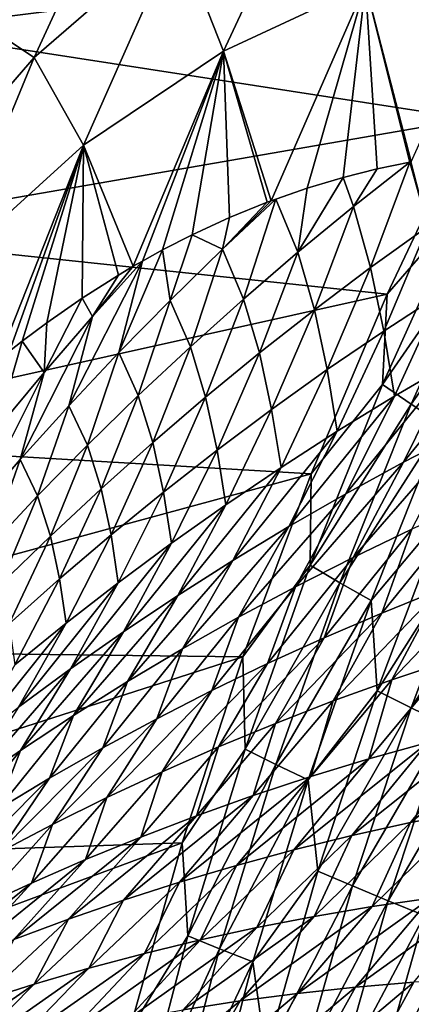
# Model space of a CAD drawing. Header units: metres. Extents: x -46 to 104, y -30 to 30.
# Tile 599 of 656: x 73.95 to 75.22, y 5.75 to 8.96. Entities that reach past the tile are written whole.
import ezdxf

# ---------------------------------------------------------------- set-up
doc = ezdxf.new("R2010")
doc.units = ezdxf.units.M
doc.layers.add('solid_26_000_502_XXX', color=7, linetype='CONTINUOUS')

msp = doc.modelspace()

# ---------------------------------------------------------------- linework, layer by layer
at = {"layer": 'solid_26_000_502_XXX'}
for points in [[(73.547386, 8.922726, 289.84021), (76.023285, 9.733892, 288.232178), (75.708252, 9.192085, 288.351166)], [(73.547386, 8.922726, 289.84021), (73.851883, 9.57014, 289.749359), (76.023285, 9.733892, 288.232178)], [(74.462181, 9.237259, 292.855774), (74.612961, 8.854437, 293.730927), (74.933479, 9.543125, 293.636719)], [(74.933479, 9.543125, 293.636719), (74.612961, 8.854437, 293.730927), (75.074898, 9.070049, 294.513763)], [(73.809311, 8.95749, 291.198792), (73.996605, 8.833595, 292.066589), (74.308266, 9.510633, 291.97641)], [(74.308266, 9.510633, 291.97641), (73.996605, 8.833595, 292.066589), (74.462181, 9.237259, 292.855774)], [(73.996605, 8.833595, 292.066589), (74.157341, 8.547894, 292.93869), (74.462181, 9.237259, 292.855774)], [(74.462181, 9.237259, 292.855774), (74.157341, 8.547894, 292.93869), (74.612961, 8.854437, 293.730927)], [(73.547386, 8.922726, 289.84021), (75.708252, 9.192085, 288.351166), (75.415215, 8.634367, 288.451355)], [(75.074898, 9.070049, 294.513763), (75.223396, 8.493997, 295.37619), (75.539848, 9.197896, 295.288025)], [(74.612961, 8.854437, 293.730927), (74.767921, 8.367079, 294.595428), (75.074898, 9.070049, 294.513763)], [(75.074898, 9.070049, 294.513763), (74.767921, 8.367079, 294.595428), (74.884689, 8.407873, 294.797607)], [(75.074898, 9.070049, 294.513763), (74.884689, 8.407873, 294.797607), (75.002274, 8.443099, 294.999756)], [(75.074898, 9.070049, 294.513763), (75.002274, 8.443099, 294.999756), (75.112518, 8.470968, 295.188019)], [(75.074898, 9.070049, 294.513763), (75.218842, 8.493148, 295.3685), (75.223396, 8.493997, 295.37619)], [(75.074898, 9.070049, 294.513763), (75.112518, 8.470968, 295.188019), (75.218842, 8.493148, 295.3685)], [(73.809311, 8.95749, 291.198792), (73.528236, 8.291254, 291.269257), (73.996605, 8.833595, 292.066589)], [(73.268463, 8.261752, 289.910156), (73.547386, 8.922726, 289.84021), (75.415215, 8.634367, 288.451355)], [(74.157341, 8.547894, 292.93869), (74.319031, 8.153461, 293.803223), (74.612961, 8.854437, 293.730927)], [(74.612961, 8.854437, 293.730927), (74.319031, 8.153461, 293.803223), (74.348709, 8.170498, 293.856415)], [(74.612961, 8.854437, 293.730927), (74.348709, 8.170498, 293.856415), (74.414192, 8.206582, 293.973328)], [(74.612961, 8.854437, 293.730927), (74.414192, 8.206582, 293.973328), (74.510101, 8.255785, 294.143494)], [(74.612961, 8.854437, 293.730927), (74.510101, 8.255785, 294.143494), (74.631615, 8.311955, 294.357483)], [(74.612961, 8.854437, 293.730927), (74.754204, 8.361894, 294.571564), (74.767921, 8.367079, 294.595428)], [(74.612961, 8.854437, 293.730927), (74.631615, 8.311955, 294.357483), (74.754204, 8.361894, 294.571564)], [(73.528236, 8.291254, 291.269257), (73.710968, 8.14272, 292.135498), (73.996605, 8.833595, 292.066589)], [(73.996605, 8.833595, 292.066589), (73.710968, 8.14272, 292.135498), (74.157341, 8.547894, 292.93869)], [(73.268463, 8.261752, 289.910156), (75.415215, 8.634367, 288.451355), (75.144958, 8.062232, 288.532471)], [(75.389809, 8.344909, 288.419403), (75.144958, 8.062232, 288.532471), (75.415215, 8.634367, 288.451355)], [(73.710968, 8.14272, 292.135498), (73.879227, 7.847451, 292.998901), (74.157341, 8.547894, 292.93869)], [(74.157341, 8.547894, 292.93869), (73.879227, 7.847451, 292.998901), (73.915939, 7.877039, 293.067322)], [(74.157341, 8.547894, 292.93869), (73.915939, 7.877039, 293.067322), (73.957726, 7.909778, 293.144897)], [(74.157341, 8.547894, 292.93869), (73.957726, 7.909778, 293.144897), (74.037346, 7.969442, 293.29184)], [(74.157341, 8.547894, 292.93869), (74.037346, 7.969442, 293.29184), (74.153061, 8.050011, 293.503418)], [(74.157341, 8.547894, 292.93869), (74.153061, 8.050011, 293.503418), (74.2705, 8.124661, 293.715973)], [(74.157341, 8.547894, 292.93869), (74.2705, 8.124661, 293.715973), (74.319031, 8.153461, 293.803223)], [(75.034966, 8.347873, 295.154694), (75.112518, 8.470968, 295.188019), (75.002274, 8.443099, 294.999756)], [(75.034966, 8.347873, 295.154694), (75.218842, 8.493148, 295.3685), (75.112518, 8.470968, 295.188019)], [(75.034966, 8.347873, 295.154694), (75.091217, 8.149392, 295.463409), (75.218842, 8.493148, 295.3685)], [(75.277, 8.282956, 295.672516), (75.218842, 8.493148, 295.3685), (75.091217, 8.149392, 295.463409)], [(75.277, 8.282956, 295.672516), (75.223396, 8.493997, 295.37619), (75.218842, 8.493148, 295.3685)], [(74.854637, 8.199024, 294.945282), (75.002274, 8.443099, 294.999756), (74.884689, 8.407873, 294.797607)], [(75.034966, 8.347873, 295.154694), (75.002274, 8.443099, 294.999756), (74.854637, 8.199024, 294.945282)], [(74.767921, 8.367079, 294.595428), (74.782799, 8.372609, 294.621277), (74.884689, 8.407873, 294.797607)], [(74.854637, 8.199024, 294.945282), (74.884689, 8.407873, 294.797607), (74.782799, 8.372609, 294.621277)], [(74.60881, 8.208895, 294.412323), (74.782799, 8.372609, 294.621277), (74.767921, 8.367079, 294.595428)], [(74.60881, 8.208895, 294.412323), (74.677887, 8.0467, 294.740143), (74.782799, 8.372609, 294.621277)], [(74.854637, 8.199024, 294.945282), (74.782799, 8.372609, 294.621277), (74.677887, 8.0467, 294.740143)], [(74.60881, 8.208895, 294.412323), (74.767921, 8.367079, 294.595428), (74.754204, 8.361894, 294.571564)], [(74.60881, 8.208895, 294.412323), (74.754204, 8.361894, 294.571564), (74.631615, 8.311955, 294.357483)], [(75.034966, 8.347873, 295.154694), (74.854637, 8.199024, 294.945282), (74.908813, 8.012075, 295.258514)], [(75.034966, 8.347873, 295.154694), (74.908813, 8.012075, 295.258514), (75.091217, 8.149392, 295.463409)], [(75.129936, 7.768457, 288.492279), (75.144958, 8.062232, 288.532471), (75.389809, 8.344909, 288.419403)], [(75.129936, 7.768457, 288.492279), (75.389809, 8.344909, 288.419403), (75.478989, 8.273218, 288.361511)], [(74.60881, 8.208895, 294.412323), (74.631615, 8.311955, 294.357483), (74.510101, 8.255785, 294.143494)], [(75.277, 8.282956, 295.672516), (75.091217, 8.149392, 295.463409), (75.134445, 7.942625, 295.767273)], [(75.277, 8.282956, 295.672516), (75.134445, 7.942625, 295.767273), (75.32196, 8.06461, 295.971649)], [(73.015465, 7.588004, 289.959137), (73.268463, 8.261752, 289.910156), (75.144958, 8.062232, 288.532471)], [(74.438622, 8.04208, 294.207611), (74.510101, 8.255785, 294.143494), (74.414192, 8.206582, 293.973328)], [(74.60881, 8.208895, 294.412323), (74.510101, 8.255785, 294.143494), (74.438622, 8.04208, 294.207611)], [(75.129936, 7.768457, 288.492279), (75.478989, 8.273218, 288.361511), (75.223167, 7.703955, 288.432892)], [(75.223167, 7.703955, 288.432892), (75.478989, 8.273218, 288.361511), (75.573112, 8.200845, 288.313141)], [(74.272255, 7.872192, 294.007019), (74.414192, 8.206582, 293.973328), (74.348709, 8.170498, 293.856415)], [(74.438622, 8.04208, 294.207611), (74.414192, 8.206582, 293.973328), (74.272255, 7.872192, 294.007019)], [(74.60881, 8.208895, 294.412323), (74.438622, 8.04208, 294.207611), (74.504784, 7.891053, 294.539093)], [(74.60881, 8.208895, 294.412323), (74.504784, 7.891053, 294.539093), (74.677887, 8.0467, 294.740143)], [(74.854637, 8.199024, 294.945282), (74.677887, 8.0467, 294.740143), (74.729858, 7.871181, 295.057617)], [(74.854637, 8.199024, 294.945282), (74.729858, 7.871181, 295.057617), (74.908813, 8.012075, 295.258514)], [(75.223167, 7.703955, 288.432892), (75.573112, 8.200845, 288.313141), (75.321297, 7.638671, 288.383026)], [(74.272255, 7.872192, 294.007019), (74.348709, 8.170498, 293.856415), (74.109764, 7.699331, 293.810333)], [(74.186646, 7.990086, 293.653778), (74.109764, 7.699331, 293.810333), (74.348709, 8.170498, 293.856415)], [(74.186646, 7.990086, 293.653778), (74.348709, 8.170498, 293.856415), (74.319031, 8.153461, 293.803223)], [(74.186646, 7.990086, 293.653778), (74.319031, 8.153461, 293.803223), (74.2705, 8.124661, 293.715973)], [(75.091217, 8.149392, 295.463409), (74.908813, 8.012075, 295.258514), (74.950172, 7.816793, 295.566864)], [(75.091217, 8.149392, 295.463409), (74.950172, 7.816793, 295.566864), (75.134445, 7.942625, 295.767273)], [(74.186646, 7.990086, 293.653778), (74.2705, 8.124661, 293.715973), (74.153061, 8.050011, 293.503418)], [(73.015465, 7.588004, 289.959137), (75.144958, 8.062232, 288.532471), (74.898201, 7.477211, 288.594299)], [(75.129936, 7.768457, 288.492279), (74.898201, 7.477211, 288.594299), (75.144958, 8.062232, 288.532471)], [(75.32196, 8.06461, 295.971649), (75.134445, 7.942625, 295.767273), (75.168961, 7.730766, 296.070892)], [(75.32196, 8.06461, 295.971649), (75.168961, 7.730766, 296.070892), (75.358276, 7.841241, 296.270813)], [(74.028595, 7.807111, 293.455048), (74.153061, 8.050011, 293.503418), (74.037346, 7.969442, 293.29184)], [(74.186646, 7.990086, 293.653778), (74.153061, 8.050011, 293.503418), (74.028595, 7.807111, 293.455048)], [(74.438622, 8.04208, 294.207611), (74.272255, 7.872192, 294.007019), (74.335365, 7.732208, 294.341949)], [(74.438622, 8.04208, 294.207611), (74.335365, 7.732208, 294.341949), (74.504784, 7.891053, 294.539093)], [(74.677887, 8.0467, 294.740143), (74.504784, 7.891053, 294.539093), (74.554398, 7.726858, 294.860626)], [(74.677887, 8.0467, 294.740143), (74.554398, 7.726858, 294.860626), (74.729858, 7.871181, 295.057617)], [(74.186646, 7.990086, 293.653778), (73.95118, 7.523567, 293.61734), (74.109764, 7.699331, 293.810333)], [(74.186646, 7.990086, 293.653778), (74.028595, 7.807111, 293.455048), (73.95118, 7.523567, 293.61734)], [(74.908813, 8.012075, 295.258514), (74.729858, 7.871181, 295.057617), (74.769196, 7.68729, 295.370239)], [(74.908813, 8.012075, 295.258514), (74.769196, 7.68729, 295.370239), (74.950172, 7.816793, 295.566864)], [(74.028595, 7.807111, 293.455048), (74.037346, 7.969442, 293.29184), (73.957726, 7.909778, 293.144897)], [(75.134445, 7.942625, 295.767273), (74.950172, 7.816793, 295.566864), (74.98275, 7.616348, 295.874634)], [(75.134445, 7.942625, 295.767273), (74.98275, 7.616348, 295.874634), (75.168961, 7.730766, 296.070892)], [(75.550621, 7.947593, 296.474579), (75.198593, 7.515559, 296.377716), (75.389938, 7.614546, 296.573669)], [(75.550621, 7.947593, 296.474579), (75.358276, 7.841241, 296.270813), (75.198593, 7.515559, 296.377716)], [(73.874565, 7.621391, 293.260162), (73.957726, 7.909778, 293.144897), (73.915939, 7.877039, 293.067322)], [(74.028595, 7.807111, 293.455048), (73.957726, 7.909778, 293.144897), (73.874565, 7.621391, 293.260162)], [(74.504784, 7.891053, 294.539093), (74.335365, 7.732208, 294.341949), (74.382484, 7.579235, 294.667328)], [(74.504784, 7.891053, 294.539093), (74.382484, 7.579235, 294.667328), (74.554398, 7.726858, 294.860626)], [(74.272255, 7.872192, 294.007019), (74.109764, 7.699331, 293.810333), (74.169685, 7.570266, 294.148529)], [(74.272255, 7.872192, 294.007019), (74.169685, 7.570266, 294.148529), (74.335365, 7.732208, 294.341949)], [(74.729858, 7.871181, 295.057617), (74.554398, 7.726858, 294.860626), (74.591568, 7.554264, 295.177216)], [(74.729858, 7.871181, 295.057617), (74.591568, 7.554264, 295.177216), (74.769196, 7.68729, 295.370239)], [(75.358276, 7.841241, 296.270813), (75.010208, 7.41253, 296.185211), (75.198593, 7.515559, 296.377716)], [(75.358276, 7.841241, 296.270813), (75.168961, 7.730766, 296.070892), (75.010208, 7.41253, 296.185211)], [(74.028595, 7.807111, 293.455048), (73.796562, 7.344945, 293.427948), (73.95118, 7.523567, 293.61734)], [(74.028595, 7.807111, 293.455048), (73.874565, 7.621391, 293.260162), (73.796562, 7.344945, 293.427948)], [(74.950172, 7.816793, 295.566864), (74.769196, 7.68729, 295.370239), (74.799706, 7.498159, 295.681976)], [(74.950172, 7.816793, 295.566864), (74.799706, 7.498159, 295.681976), (74.98275, 7.616348, 295.874634)], [(74.89399, 7.179712, 288.545685), (74.898201, 7.477211, 288.594299), (75.129936, 7.768457, 288.492279)], [(74.89399, 7.179712, 288.545685), (75.129936, 7.768457, 288.492279), (75.223167, 7.703955, 288.432892)], [(74.335365, 7.732208, 294.341949), (74.169685, 7.570266, 294.148529), (74.214165, 7.428411, 294.477539)], [(74.335365, 7.732208, 294.341949), (74.214165, 7.428411, 294.477539), (74.382484, 7.579235, 294.667328)], [(75.168961, 7.730766, 296.070892), (74.824844, 7.30562, 295.996033), (75.010208, 7.41253, 296.185211)], [(75.168961, 7.730766, 296.070892), (74.98275, 7.616348, 295.874634), (74.824844, 7.30562, 295.996033)], [(74.109764, 7.699331, 293.810333), (73.95118, 7.523567, 293.61734), (74.007797, 7.405304, 293.958679)], [(74.109764, 7.699331, 293.810333), (74.007797, 7.405304, 293.958679), (74.169685, 7.570266, 294.148529)], [(74.554398, 7.726858, 294.860626), (74.382484, 7.579235, 294.667328), (74.417358, 7.41784, 294.987732)], [(74.554398, 7.726858, 294.860626), (74.417358, 7.41784, 294.987732), (74.591568, 7.554264, 295.177216)], [(74.89399, 7.179712, 288.545685), (75.223167, 7.703955, 288.432892), (74.990921, 7.122637, 288.485107)], [(74.990921, 7.122637, 288.485107), (75.223167, 7.703955, 288.432892), (75.321297, 7.638671, 288.383026)], [(74.769196, 7.68729, 295.370239), (74.591568, 7.554264, 295.177216), (74.619873, 7.376348, 295.492706)], [(74.769196, 7.68729, 295.370239), (74.619873, 7.376348, 295.492706), (74.799706, 7.498159, 295.681976)], [(74.990921, 7.122637, 288.485107), (75.321297, 7.638671, 288.383026), (75.09269, 7.064675, 288.434082)], [(75.09269, 7.064675, 288.434082), (75.321297, 7.638671, 288.383026), (75.330811, 7.347661, 288.365234)], [(74.98275, 7.616348, 295.874634), (74.642578, 7.194975, 295.810059), (74.824844, 7.30562, 295.996033)], [(74.98275, 7.616348, 295.874634), (74.799706, 7.498159, 295.681976), (74.642578, 7.194975, 295.810059)], [(75.389938, 7.614546, 296.573669), (75.034271, 7.205227, 296.499634), (75.225098, 7.296804, 296.688812)], [(75.389938, 7.614546, 296.573669), (75.198593, 7.515559, 296.377716), (75.034271, 7.205227, 296.499634)], [(72.789291, 6.903842, 289.986938), (73.015465, 7.588004, 289.959137), (74.898201, 7.477211, 288.594299)], [(74.169685, 7.570266, 294.148529), (74.007797, 7.405304, 293.958679), (74.0495, 7.274466, 294.291138)], [(74.169685, 7.570266, 294.148529), (74.0495, 7.274466, 294.291138), (74.214165, 7.428411, 294.477539)], [(74.382484, 7.579235, 294.667328), (74.214165, 7.428411, 294.477539), (74.246605, 7.27812, 294.801544)], [(74.382484, 7.579235, 294.667328), (74.246605, 7.27812, 294.801544), (74.417358, 7.41784, 294.987732)], [(74.591568, 7.554264, 295.177216), (74.417358, 7.41784, 294.987732), (74.443314, 7.25104, 295.306702)], [(74.591568, 7.554264, 295.177216), (74.443314, 7.25104, 295.306702), (74.619873, 7.376348, 295.492706)], [(73.95118, 7.523567, 293.61734), (73.796562, 7.344945, 293.427948), (73.849739, 7.237369, 293.772247)], [(73.95118, 7.523567, 293.61734), (73.849739, 7.237369, 293.772247), (74.007797, 7.405304, 293.958679)], [(75.198593, 7.515559, 296.377716), (74.846344, 7.109652, 296.313538), (75.034271, 7.205227, 296.499634)], [(75.198593, 7.515559, 296.377716), (75.010208, 7.41253, 296.185211), (74.846344, 7.109652, 296.313538)], [(72.789291, 6.903842, 289.986938), (74.898201, 7.477211, 288.594299), (74.675613, 6.880874, 288.636688)], [(74.799706, 7.498159, 295.681976), (74.463455, 7.080725, 295.627167), (74.642578, 7.194975, 295.810059)], [(74.799706, 7.498159, 295.681976), (74.619873, 7.376348, 295.492706), (74.463455, 7.080725, 295.627167)], [(74.89399, 7.179712, 288.545685), (74.675613, 6.880874, 288.636688), (74.898201, 7.477211, 288.594299)], [(74.214165, 7.428411, 294.477539), (74.0495, 7.274466, 294.291138), (74.079361, 7.135183, 294.618561)], [(74.214165, 7.428411, 294.477539), (74.079361, 7.135183, 294.618561), (74.246605, 7.27812, 294.801544)], [(74.417358, 7.41784, 294.987732), (74.246605, 7.27812, 294.801544), (74.270081, 7.122338, 295.12384)], [(74.417358, 7.41784, 294.987732), (74.270081, 7.122338, 295.12384), (74.443314, 7.25104, 295.306702)], [(75.010208, 7.41253, 296.185211), (74.661377, 7.01022, 296.130432), (74.846344, 7.109652, 296.313538)], [(75.010208, 7.41253, 296.185211), (74.824844, 7.30562, 295.996033), (74.661377, 7.01022, 296.130432)], [(74.007797, 7.405304, 293.958679), (73.849739, 7.237369, 293.772247), (73.888535, 7.117452, 294.107971)], [(74.007797, 7.405304, 293.958679), (73.888535, 7.117452, 294.107971), (74.0495, 7.274466, 294.291138)], [(75.418755, 7.384196, 296.881226), (75.127434, 7.023715, 296.886871), (75.317009, 7.100101, 297.069489)], [(75.418755, 7.384196, 296.881226), (75.225098, 7.296804, 296.688812), (75.127434, 7.023715, 296.886871)], [(74.619873, 7.376348, 295.492706), (74.287529, 6.962973, 295.447205), (74.463455, 7.080725, 295.627167)], [(74.619873, 7.376348, 295.492706), (74.443314, 7.25104, 295.306702), (74.287529, 6.962973, 295.447205)], [(75.09269, 7.064675, 288.434082), (75.330811, 7.347661, 288.365234), (75.112816, 6.770215, 288.408051)], [(75.112816, 6.770215, 288.408051), (75.330811, 7.347661, 288.365234), (75.438011, 7.284996, 288.33493)], [(74.824844, 7.30562, 295.996033), (74.479431, 6.907056, 295.950195), (74.661377, 7.01022, 296.130432)], [(74.824844, 7.30562, 295.996033), (74.642578, 7.194975, 295.810059), (74.479431, 6.907056, 295.950195)], [(75.225098, 7.296804, 296.688812), (74.940445, 6.943274, 296.707062), (75.127434, 7.023715, 296.886871)], [(75.225098, 7.296804, 296.688812), (75.034271, 7.205227, 296.499634), (74.940445, 6.943274, 296.707062)], [(75.112816, 6.770215, 288.408051), (75.438011, 7.284996, 288.33493), (75.223358, 6.714667, 288.37674)], [(75.223358, 6.714667, 288.37674), (75.438011, 7.284996, 288.33493), (75.547836, 7.222839, 288.315033)], [(74.0495, 7.274466, 294.291138), (73.888535, 7.117452, 294.107971), (73.91568, 6.989085, 294.438629)], [(74.0495, 7.274466, 294.291138), (73.91568, 6.989085, 294.438629), (74.079361, 7.135183, 294.618561)], [(74.246605, 7.27812, 294.801544), (74.079361, 7.135183, 294.618561), (74.100227, 6.990324, 294.944)], [(74.246605, 7.27812, 294.801544), (74.100227, 6.990324, 294.944), (74.270081, 7.122338, 295.12384)], [(74.443314, 7.25104, 295.306702), (74.114868, 6.841802, 295.27005), (74.287529, 6.962973, 295.447205)], [(74.443314, 7.25104, 295.306702), (74.270081, 7.122338, 295.12384), (74.114868, 6.841802, 295.27005)], [(75.223358, 6.714667, 288.37674), (75.547836, 7.222839, 288.315033), (75.336411, 6.659365, 288.355865)], [(74.642578, 7.194975, 295.810059), (74.300575, 6.800272, 295.772705), (74.479431, 6.907056, 295.950195)], [(74.642578, 7.194975, 295.810059), (74.463455, 7.080725, 295.627167), (74.300575, 6.800272, 295.772705)], [(75.034271, 7.205227, 296.499634), (74.756134, 6.858988, 296.529907), (74.940445, 6.943274, 296.707062)], [(75.034271, 7.205227, 296.499634), (74.846344, 7.109652, 296.313538), (74.756134, 6.858988, 296.529907)], [(74.682617, 6.580279, 288.579468), (74.675613, 6.880874, 288.636688), (74.89399, 7.179712, 288.545685)], [(74.682617, 6.580279, 288.579468), (74.89399, 7.179712, 288.545685), (74.990921, 7.122637, 288.485107)], [(75.509048, 7.172177, 297.255035), (75.160355, 6.806073, 297.219513), (75.353401, 6.87053, 297.40033)], [(75.509048, 7.172177, 297.255035), (75.317009, 7.100101, 297.069489), (75.160355, 6.806073, 297.219513)], [(74.079361, 7.135183, 294.618561), (73.91568, 6.989085, 294.438629), (73.933807, 6.855053, 294.766998)], [(74.079361, 7.135183, 294.618561), (73.933807, 6.855053, 294.766998), (74.100227, 6.990324, 294.944)], [(74.270081, 7.122338, 295.12384), (73.945518, 6.717274, 295.095612), (74.114868, 6.841802, 295.27005)], [(74.270081, 7.122338, 295.12384), (74.100227, 6.990324, 294.944), (73.945518, 6.717274, 295.095612)], [(74.682617, 6.580279, 288.579468), (74.990921, 7.122637, 288.485107), (74.782867, 6.530837, 288.518005)], [(74.782867, 6.530837, 288.518005), (74.990921, 7.122637, 288.485107), (75.09269, 7.064675, 288.434082)], [(74.846344, 7.109652, 296.313538), (74.574554, 6.770981, 296.355347), (74.756134, 6.858988, 296.529907)], [(74.846344, 7.109652, 296.313538), (74.661377, 7.01022, 296.130432), (74.574554, 6.770981, 296.355347)], [(75.317009, 7.100101, 297.069489), (74.969734, 6.737261, 297.041382), (75.160355, 6.806073, 297.219513)], [(75.317009, 7.100101, 297.069489), (75.127434, 7.023715, 296.886871), (74.969734, 6.737261, 297.041382)], [(74.463455, 7.080725, 295.627167), (74.124863, 6.689951, 295.59787), (74.300575, 6.800272, 295.772705)], [(74.463455, 7.080725, 295.627167), (74.287529, 6.962973, 295.447205), (74.124863, 6.689951, 295.59787)], [(74.782867, 6.530837, 288.518005), (75.09269, 7.064675, 288.434082), (74.887901, 6.480402, 288.466125)], [(74.887901, 6.480402, 288.466125), (75.09269, 7.064675, 288.434082), (75.112816, 6.770215, 288.408051)], [(74.661377, 7.01022, 296.130432), (74.395775, 6.67936, 296.183258), (74.574554, 6.770981, 296.355347)], [(74.661377, 7.01022, 296.130432), (74.479431, 6.907056, 295.950195), (74.395775, 6.67936, 296.183258)], [(75.127434, 7.023715, 296.886871), (74.781639, 6.664329, 296.865784), (74.969734, 6.737261, 297.041382)], [(75.127434, 7.023715, 296.886871), (74.940445, 6.943274, 296.707062), (74.781639, 6.664329, 296.865784)], [(74.100227, 6.990324, 294.944), (73.779518, 6.589427, 294.923706), (73.945518, 6.717274, 295.095612)], [(74.100227, 6.990324, 294.944), (73.933807, 6.855053, 294.766998), (73.779518, 6.589427, 294.923706)], [(74.287529, 6.962973, 295.447205), (73.952347, 6.576159, 295.425537), (74.124863, 6.689951, 295.59787)], [(74.287529, 6.962973, 295.447205), (74.114868, 6.841802, 295.27005), (73.952347, 6.576159, 295.425537)], [(74.940445, 6.943274, 296.707062), (74.596169, 6.587491, 296.692566), (74.781639, 6.664329, 296.865784)], [(74.940445, 6.943274, 296.707062), (74.756134, 6.858988, 296.529907), (74.596169, 6.587491, 296.692566)], [(72.590469, 6.21096, 289.9935), (72.789291, 6.903842, 289.986938), (74.675613, 6.880874, 288.636688)], [(74.479431, 6.907056, 295.950195), (74.219841, 6.584217, 296.01355), (74.395775, 6.67936, 296.183258)], [(74.479431, 6.907056, 295.950195), (74.300575, 6.800272, 295.772705), (74.219841, 6.584217, 296.01355)], [(72.590469, 6.21096, 289.9935), (74.675613, 6.880874, 288.636688), (74.477783, 6.274818, 288.659515)], [(74.682617, 6.580279, 288.579468), (74.477783, 6.274818, 288.659515), (74.675613, 6.880874, 288.636688)], [(75.353401, 6.87053, 297.40033), (75.085388, 6.548844, 297.458527), (75.276703, 6.602283, 297.63266)], [(75.353401, 6.87053, 297.40033), (75.160355, 6.806073, 297.219513), (75.085388, 6.548844, 297.458527)], [(74.114868, 6.841802, 295.27005), (73.783073, 6.458941, 295.255615), (73.952347, 6.576159, 295.425537)], [(74.114868, 6.841802, 295.27005), (73.945518, 6.717274, 295.095612), (73.783073, 6.458941, 295.255615)], [(74.756134, 6.858988, 296.529907), (74.413399, 6.506875, 296.521698), (74.596169, 6.587491, 296.692566)], [(74.756134, 6.858988, 296.529907), (74.574554, 6.770981, 296.355347), (74.413399, 6.506875, 296.521698)], [(75.160355, 6.806073, 297.219513), (74.896294, 6.491068, 297.286774), (75.085388, 6.548844, 297.458527)], [(75.160355, 6.806073, 297.219513), (74.969734, 6.737261, 297.041382), (74.896294, 6.491068, 297.286774)], [(74.300575, 6.800272, 295.772705), (74.046822, 6.485626, 295.84613), (74.219841, 6.584217, 296.01355)], [(74.300575, 6.800272, 295.772705), (74.124863, 6.689951, 295.59787), (74.046822, 6.485626, 295.84613)], [(74.574554, 6.770981, 296.355347), (74.233391, 6.422569, 296.352997), (74.413399, 6.506875, 296.521698)], [(74.574554, 6.770981, 296.355347), (74.395775, 6.67936, 296.183258), (74.233391, 6.422569, 296.352997)], [(74.887901, 6.480402, 288.466125), (75.112816, 6.770215, 288.408051), (74.919037, 6.183111, 288.431671)], [(74.919037, 6.183111, 288.431671), (75.112816, 6.770215, 288.408051), (75.223358, 6.714667, 288.37674)], [(74.969734, 6.737261, 297.041382), (74.709511, 6.429157, 297.117249), (74.896294, 6.491068, 297.286774)], [(74.969734, 6.737261, 297.041382), (74.781639, 6.664329, 296.865784), (74.709511, 6.429157, 297.117249)], [(74.919037, 6.183111, 288.431671), (75.223358, 6.714667, 288.37674), (75.032562, 6.134865, 288.399658)], [(75.032562, 6.134865, 288.399658), (75.223358, 6.714667, 288.37674), (75.336411, 6.659365, 288.355865)], [(74.124863, 6.689951, 295.59787), (73.876762, 6.383642, 295.680878), (74.046822, 6.485626, 295.84613)], [(74.124863, 6.689951, 295.59787), (73.952347, 6.576159, 295.425537), (73.876762, 6.383642, 295.680878)], [(74.395775, 6.67936, 296.183258), (74.056206, 6.334654, 296.186462), (74.233391, 6.422569, 296.352997)], [(74.395775, 6.67936, 296.183258), (74.219841, 6.584217, 296.01355), (74.056206, 6.334654, 296.186462)], [(75.665588, 6.69549, 297.988037), (75.221359, 6.341098, 297.893433), (75.414322, 6.378762, 298.064514)], [(75.665588, 6.69549, 297.988037), (75.470123, 6.651215, 297.809174), (75.221359, 6.341098, 297.893433)], [(74.781639, 6.664329, 296.865784), (74.525154, 6.363311, 296.94986), (74.709511, 6.429157, 297.117249)], [(74.781639, 6.664329, 296.865784), (74.596169, 6.587491, 296.692566), (74.525154, 6.363311, 296.94986)], [(75.470123, 6.651215, 297.809174), (75.03035, 6.298952, 297.724396), (75.221359, 6.341098, 297.893433)], [(75.470123, 6.651215, 297.809174), (75.276703, 6.602283, 297.63266), (75.03035, 6.298952, 297.724396)], [(75.032562, 6.134865, 288.399658), (75.336411, 6.659365, 288.355865), (75.148483, 6.086597, 288.378113)], [(75.148483, 6.086597, 288.378113), (75.336411, 6.659365, 288.355865), (75.451164, 6.60471, 288.345581)], [(73.952347, 6.576159, 295.425537), (73.709709, 6.2783, 295.517731), (73.876762, 6.383642, 295.680878)], [(73.952347, 6.576159, 295.425537), (73.783073, 6.458941, 295.255615), (73.709709, 6.2783, 295.517731)], [(74.219841, 6.584217, 296.01355), (73.881897, 6.243191, 296.021942), (74.056206, 6.334654, 296.186462)], [(74.219841, 6.584217, 296.01355), (74.046822, 6.485626, 295.84613), (73.881897, 6.243191, 296.021942)], [(74.596169, 6.587491, 296.692566), (74.343323, 6.293706, 296.784454), (74.525154, 6.363311, 296.94986)], [(74.596169, 6.587491, 296.692566), (74.413399, 6.506875, 296.521698), (74.343323, 6.293706, 296.784454)], [(74.496384, 5.971787, 288.593536), (74.477783, 6.274818, 288.659515), (74.682617, 6.580279, 288.579468)], [(74.496384, 5.971787, 288.593536), (74.682617, 6.580279, 288.579468), (74.782867, 6.530837, 288.518005)], [(75.276703, 6.602283, 297.63266), (74.841377, 6.252453, 297.557373), (75.03035, 6.298952, 297.724396)], [(75.276703, 6.602283, 297.63266), (75.085388, 6.548844, 297.458527), (74.841377, 6.252453, 297.557373)], [(75.148483, 6.086597, 288.378113), (75.451164, 6.60471, 288.345581), (75.265976, 6.038655, 288.367188)], [(75.085388, 6.548844, 297.458527), (74.654526, 6.201746, 297.392334), (74.841377, 6.252453, 297.557373)], [(75.085388, 6.548844, 297.458527), (74.896294, 6.491068, 297.286774), (74.654526, 6.201746, 297.392334)], [(74.496384, 5.971787, 288.593536), (74.782867, 6.530837, 288.518005), (74.599571, 5.930157, 288.531525)], [(74.599571, 5.930157, 288.531525), (74.782867, 6.530837, 288.518005), (74.887901, 6.480402, 288.466125)], [(74.046822, 6.485626, 295.84613), (73.710518, 6.148221, 295.859344), (73.881897, 6.243191, 296.021942)], [(74.046822, 6.485626, 295.84613), (73.876762, 6.383642, 295.680878), (73.710518, 6.148221, 295.859344)], [(74.413399, 6.506875, 296.521698), (74.16407, 6.220436, 296.620972), (74.343323, 6.293706, 296.784454)], [(74.413399, 6.506875, 296.521698), (74.233391, 6.422569, 296.352997), (74.16407, 6.220436, 296.620972)], [(74.896294, 6.491068, 297.286774), (74.46991, 6.147004, 297.229187), (74.654526, 6.201746, 297.392334)], [(74.896294, 6.491068, 297.286774), (74.709511, 6.429157, 297.117249), (74.46991, 6.147004, 297.229187)], [(74.599571, 5.930157, 288.531525), (74.887901, 6.480402, 288.466125), (74.707497, 5.887424, 288.479065)], [(74.707497, 5.887424, 288.479065), (74.887901, 6.480402, 288.466125), (74.919037, 6.183111, 288.431671)], [(74.233391, 6.422569, 296.352997), (73.987465, 6.143564, 296.45932), (74.16407, 6.220436, 296.620972)], [(74.233391, 6.422569, 296.352997), (74.056206, 6.334654, 296.186462), (73.987465, 6.143564, 296.45932)], [(74.709511, 6.429157, 297.117249), (74.287628, 6.088401, 297.067841), (74.46991, 6.147004, 297.229187)], [(74.709511, 6.429157, 297.117249), (74.525154, 6.363311, 296.94986), (74.287628, 6.088401, 297.067841)], [(74.525154, 6.363311, 296.94986), (74.10778, 6.026088, 296.908142), (74.287628, 6.088401, 297.067841)], [(74.525154, 6.363311, 296.94986), (74.343323, 6.293706, 296.784454), (74.10778, 6.026088, 296.908142)], [(75.414322, 6.378762, 298.064514), (75.095612, 6.067383, 298.101105), (75.2854, 6.094966, 298.264496)], [(75.414322, 6.378762, 298.064514), (75.221359, 6.341098, 297.893433), (75.095612, 6.067383, 298.101105)], [(74.056206, 6.334654, 296.186462), (73.81356, 6.063148, 296.299438), (73.987465, 6.143564, 296.45932)], [(74.056206, 6.334654, 296.186462), (73.881897, 6.243191, 296.021942), (73.81356, 6.063148, 296.299438)], [(75.221359, 6.341098, 297.893433), (74.907593, 6.035459, 297.939331), (75.095612, 6.067383, 298.101105)], [(75.221359, 6.341098, 297.893433), (75.03035, 6.298952, 297.724396), (74.907593, 6.035459, 297.939331)], [(74.343323, 6.293706, 296.784454), (73.930428, 5.960141, 296.75), (74.10778, 6.026088, 296.908142)], [(74.343323, 6.293706, 296.784454), (74.16407, 6.220436, 296.620972), (73.930428, 5.960141, 296.75)], [(75.03035, 6.298952, 297.724396), (74.721428, 5.999327, 297.779205), (74.907593, 6.035459, 297.939331)], [(75.03035, 6.298952, 297.724396), (74.841377, 6.252453, 297.557373), (74.721428, 5.999327, 297.779205)], [(72.419296, 5.510338, 289.978851), (74.477783, 6.274818, 288.659515), (74.305252, 5.660666, 288.66272)], [(72.419296, 5.510338, 289.978851), (72.590469, 6.21096, 289.9935), (74.477783, 6.274818, 288.659515)], [(74.496384, 5.971787, 288.593536), (74.305252, 5.660666, 288.66272), (74.477783, 6.274818, 288.659515)], [(74.841377, 6.252453, 297.557373), (74.537193, 5.959089, 297.620697), (74.721428, 5.999327, 297.779205)], [(74.841377, 6.252453, 297.557373), (74.654526, 6.201746, 297.392334), (74.537193, 5.959089, 297.620697)], [(74.16407, 6.220436, 296.620972), (73.755638, 5.890606, 296.593384), (73.930428, 5.960141, 296.75)], [(74.16407, 6.220436, 296.620972), (73.987465, 6.143564, 296.45932), (73.755638, 5.890606, 296.593384)], [(74.654526, 6.201746, 297.392334), (74.354996, 5.91487, 297.463776), (74.537193, 5.959089, 297.620697)], [(74.654526, 6.201746, 297.392334), (74.46991, 6.147004, 297.229187), (74.354996, 5.91487, 297.463776)], [(74.707497, 5.887424, 288.479065), (74.919037, 6.183111, 288.431671), (74.750015, 5.587955, 288.436096)], [(74.750015, 5.587955, 288.436096), (74.919037, 6.183111, 288.431671), (75.032562, 6.134865, 288.399658)], [(73.987465, 6.143564, 296.45932), (73.583458, 5.817518, 296.438202), (73.755638, 5.890606, 296.593384)], [(73.987465, 6.143564, 296.45932), (73.81356, 6.063148, 296.299438), (73.583458, 5.817518, 296.438202)], [(74.46991, 6.147004, 297.229187), (74.174919, 5.866813, 297.30835), (74.354996, 5.91487, 297.463776)], [(74.46991, 6.147004, 297.229187), (74.287628, 6.088401, 297.067841), (74.174919, 5.866813, 297.30835)], [(74.750015, 5.587955, 288.436096), (75.032562, 6.134865, 288.399658), (74.866142, 5.547169, 288.403656)], [(74.866142, 5.547169, 288.403656), (75.032562, 6.134865, 288.399658), (75.148483, 6.086597, 288.378113)], [(75.2854, 6.094966, 298.264496), (74.853539, 5.784713, 298.221466), (75.041977, 5.805114, 298.379089)], [(75.2854, 6.094966, 298.264496), (75.095612, 6.067383, 298.101105), (74.853539, 5.784713, 298.221466)], [(75.47686, 6.118062, 298.429565), (75.041977, 5.805114, 298.379089), (75.231995, 5.821128, 298.538055)], [(75.47686, 6.118062, 298.429565), (75.2854, 6.094966, 298.264496), (75.041977, 5.805114, 298.379089)], [(74.287628, 6.088401, 297.067841), (73.997078, 5.815061, 297.154327), (74.174919, 5.866813, 297.30835)], [(74.287628, 6.088401, 297.067841), (74.10778, 6.026088, 296.908142), (73.997078, 5.815061, 297.154327)], [(75.095612, 6.067383, 298.101105), (74.666786, 5.760053, 298.065125), (74.853539, 5.784713, 298.221466)], [(75.095612, 6.067383, 298.101105), (74.907593, 6.035459, 297.939331), (74.666786, 5.760053, 298.065125)], [(74.866142, 5.547169, 288.403656), (75.148483, 6.086597, 288.378113), (74.984573, 5.506084, 288.381744)], [(74.984573, 5.506084, 288.381744), (75.148483, 6.086597, 288.378113), (75.265976, 6.038655, 288.367188)], [(74.907593, 6.035459, 297.939331), (74.481812, 5.731254, 297.910065), (74.666786, 5.760053, 298.065125)], [(74.907593, 6.035459, 297.939331), (74.721428, 5.999327, 297.779205), (74.481812, 5.731254, 297.910065)], [(74.984573, 5.506084, 288.381744), (75.265976, 6.038655, 288.367188), (75.104454, 5.464998, 288.370453)], [(75.104454, 5.464998, 288.370453), (75.265976, 6.038655, 288.367188), (75.384193, 5.991397, 288.366974)], [(74.10778, 6.026088, 296.908142), (73.821548, 5.759724, 297.001587), (73.997078, 5.815061, 297.154327)], [(74.10778, 6.026088, 296.908142), (73.930428, 5.960141, 296.75), (73.821548, 5.759724, 297.001587)], [(74.721428, 5.999327, 297.779205), (74.298691, 5.698405, 297.756317), (74.481812, 5.731254, 297.910065)], [(74.721428, 5.999327, 297.779205), (74.537193, 5.959089, 297.620697), (74.298691, 5.698405, 297.756317)], [(74.335808, 5.355894, 288.58786), (74.305252, 5.660666, 288.66272), (74.496384, 5.971787, 288.593536)], [(74.335808, 5.355894, 288.58786), (74.496384, 5.971787, 288.593536), (74.599571, 5.930157, 288.531525)], [(75.104454, 5.464998, 288.370453), (75.384193, 5.991397, 288.366974), (75.224937, 5.424217, 288.369873)], [(74.537193, 5.959089, 297.620697), (74.117516, 5.661599, 297.603851), (74.298691, 5.698405, 297.756317)], [(74.537193, 5.959089, 297.620697), (74.354996, 5.91487, 297.463776), (74.117516, 5.661599, 297.603851)], [(74.354996, 5.91487, 297.463776), (73.9384, 5.620958, 297.452576), (74.117516, 5.661599, 297.603851)], [(74.354996, 5.91487, 297.463776), (74.174919, 5.866813, 297.30835), (73.9384, 5.620958, 297.452576)], [(74.335808, 5.355894, 288.58786), (74.599571, 5.930157, 288.531525), (74.441528, 5.322222, 288.525604)], [(74.441528, 5.322222, 288.525604), (74.599571, 5.930157, 288.531525), (74.707497, 5.887424, 288.479065)], [(74.441528, 5.322222, 288.525604), (74.707497, 5.887424, 288.479065), (74.551949, 5.287336, 288.4729)], [(74.551949, 5.287336, 288.4729), (74.707497, 5.887424, 288.479065), (74.750015, 5.587955, 288.436096)], [(74.174919, 5.866813, 297.30835), (73.761436, 5.576599, 297.302399), (73.9384, 5.620958, 297.452576)], [(74.174919, 5.866813, 297.30835), (73.997078, 5.815061, 297.154327), (73.761436, 5.576599, 297.302399)], [(73.997078, 5.815061, 297.154327), (73.586716, 5.528623, 297.153168), (73.761436, 5.576599, 297.302399)], [(73.997078, 5.815061, 297.154327), (73.821548, 5.759724, 297.001587), (73.586716, 5.528623, 297.153168)], [(75.231995, 5.821128, 298.538055), (74.891022, 5.532965, 298.58374), (75.077591, 5.53931, 298.735352)], [(75.231995, 5.821128, 298.538055), (75.041977, 5.805114, 298.379089), (74.891022, 5.532965, 298.58374)], [(75.423492, 5.832621, 298.698334), (75.077591, 5.53931, 298.735352), (75.265457, 5.541281, 298.887878)], [(75.423492, 5.832621, 298.698334), (75.231995, 5.821128, 298.538055), (75.077591, 5.53931, 298.735352)], [(74.853539, 5.784713, 298.221466), (74.522171, 5.507679, 298.283356), (74.705849, 5.522385, 298.433075)], [(74.853539, 5.784713, 298.221466), (74.666786, 5.760053, 298.065125), (74.522171, 5.507679, 298.283356)], [(75.041977, 5.805114, 298.379089), (74.705849, 5.522385, 298.433075), (74.891022, 5.532965, 298.58374)], [(75.041977, 5.805114, 298.379089), (74.853539, 5.784713, 298.221466), (74.705849, 5.522385, 298.433075)], [(74.666786, 5.760053, 298.065125), (74.34008, 5.48895, 298.134552), (74.522171, 5.507679, 298.283356)], [(74.666786, 5.760053, 298.065125), (74.481812, 5.731254, 297.910065), (74.34008, 5.48895, 298.134552)]]:
    msp.add_3dface(points, dxfattribs=at)

doc.saveas('drawing.dxf')
